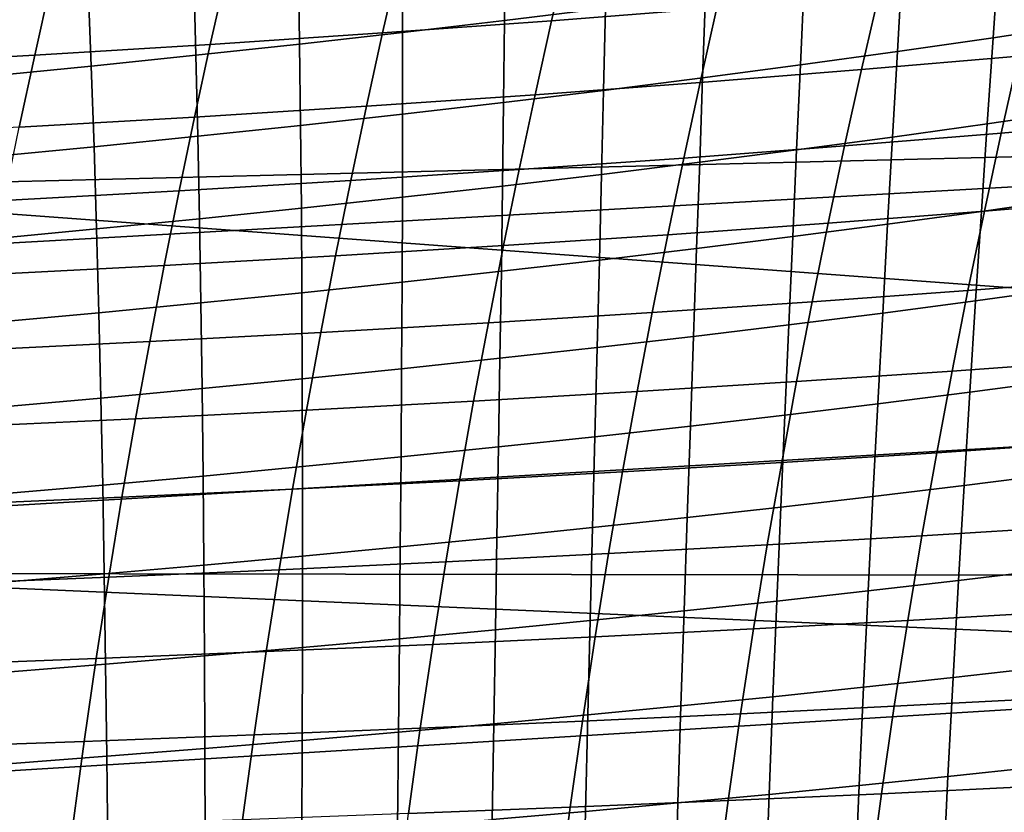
# Model space of a CAD drawing. Header units: metres. Extents: x -248 to 28, y -28 to 28.
# Tile 333 of 507: x -38.85 to -34.88, y 5.27 to 8.47. Entities that reach past the tile are written whole.
import ezdxf

# ---------------------------------------------------------------- set-up
doc = ezdxf.new("R2010")
doc.units = ezdxf.units.M
doc.layers.add('solid_10_061_053_XXX', color=7, linetype='CONTINUOUS')

msp = doc.modelspace()

# ---------------------------------------------------------------- linework, layer by layer
at = {"layer": 'solid_10_061_053_XXX'}
for points in [[(-40.203876, 7.780003, 162.394531), (-40.117401, 9.316769, 162.67276), (-31.96076, 8.469005, 160.159653), (-31.986578, 7.98365, 160.070953)], [(-32.115856, 8.974751, 165.914154), (-39.496681, 8.582845, 167.919846), (-39.423447, 7.53625, 168.213623), (-32.038383, 7.948869, 166.224869)], [(-36.486351, 8.512733, 107.122383), (-36.479565, 8.837934, 106.986122), (-36.890297, 8.786321, 106.94062), (-36.893135, 8.462578, 107.075676)], [(-35.967495, 8.809361, 60.602192), (-36.037113, 8.512957, 60.361805), (-36.703487, 8.461115, 61.319218), (-36.635601, 8.754756, 61.556259)], [(-36.893135, 8.462578, 107.075676), (-36.890297, 8.786321, 106.94062), (-37.304905, 8.736528, 106.905891), (-37.303848, 8.414152, 107.039818)], [(-34.543941, 8.449872, 107.646851), (-34.516315, 8.790835, 107.509109), (-34.901386, 8.731437, 107.412155), (-34.924824, 8.392512, 107.548431)], [(-37.303848, 8.414152, 107.039818), (-37.304905, 8.736528, 106.905891), (-37.723244, 8.688514, 106.882217), (-37.718346, 8.367415, 107.015091)], [(-36.635601, 8.754756, 61.556259), (-36.703487, 8.461115, 61.319218), (-37.384117, 8.412206, 62.258827), (-37.317749, 8.703281, 62.49258)], [(-34.924824, 8.392512, 107.548431), (-34.901386, 8.731437, 107.412155), (-35.291023, 8.673968, 107.324806), (-35.310349, 8.33698, 107.459671)], [(-37.718346, 8.367415, 107.015091), (-37.723244, 8.688514, 106.882217), (-38.145172, 8.642237, 106.869873), (-38.136475, 8.32233, 107.001778)], [(-37.317749, 8.703281, 62.49258), (-37.384117, 8.412206, 62.258827), (-38.078346, 8.366198, 63.180241), (-38.01329, 8.654902, 63.410774)], [(-38.01329, 8.654902, 63.410774), (-38.078346, 8.366198, 63.180241), (-38.785488, 8.323051, 64.083199), (-38.721542, 8.609573, 64.310577)], [(-35.310349, 8.33698, 107.459671), (-35.291023, 8.673968, 107.324806), (-35.685146, 8.618388, 107.247231), (-35.700436, 8.283233, 107.380737)], [(-38.721542, 8.609573, 64.310577), (-38.785488, 8.323051, 64.083199), (-39.50486, 8.282729, 64.967468), (-39.441826, 8.56725, 65.191765)], [(-38.136475, 8.32233, 107.001778), (-38.145172, 8.642237, 106.869873), (-38.570526, 8.597655, 106.869133), (-38.558071, 8.278854, 107.000168)], [(-35.700436, 8.283233, 107.380737), (-35.685146, 8.618388, 107.247231), (-36.083637, 8.564656, 107.179657), (-36.094959, 8.231235, 107.311882)], [(-34.749729, 8.625553, 58.395302), (-34.821632, 8.319138, 58.155628), (-35.455444, 8.264493, 59.150532), (-35.385643, 8.567759, 59.387024)], [(-38.558071, 8.278854, 107.000168), (-38.570526, 8.597655, 106.869133), (-38.998981, 8.554735, 106.880325), (-38.982803, 8.236959, 107.010574)], [(-36.094959, 8.231235, 107.311882), (-36.083637, 8.564656, 107.179657), (-36.486351, 8.512733, 107.122383), (-36.493767, 8.180948, 107.25338)], [(-35.385643, 8.567759, 59.387024), (-35.455444, 8.264493, 59.150532), (-36.105022, 8.21263, 60.12846), (-36.037113, 8.512957, 60.361805)], [(-36.493767, 8.180948, 107.25338), (-36.486351, 8.512733, 107.122383), (-36.893135, 8.462578, 107.075676), (-36.896706, 8.132336, 107.205513)], [(-36.037113, 8.512957, 60.361805), (-36.105022, 8.21263, 60.12846), (-36.769718, 8.163525, 61.088985), (-36.703487, 8.461115, 61.319218)], [(-36.703487, 8.461115, 61.319218), (-36.769718, 8.163525, 61.088985), (-37.448875, 8.117153, 62.031662), (-37.384117, 8.412206, 62.258827)], [(-36.896706, 8.132336, 107.205513), (-36.893135, 8.462578, 107.075676), (-37.303848, 8.414152, 107.039818), (-37.303627, 8.08536, 107.168579)], [(-34.571568, 8.101723, 107.779022), (-34.543941, 8.449872, 107.646851), (-34.924824, 8.392512, 107.548431), (-34.948383, 8.046496, 107.679199)], [(-37.384117, 8.412206, 62.258827), (-37.448875, 8.117153, 62.031662), (-38.141834, 8.073488, 62.956093), (-38.078346, 8.366198, 63.180241)], [(-37.303627, 8.08536, 107.168579), (-37.303848, 8.414152, 107.039818), (-37.718346, 8.367415, 107.015091), (-37.714375, 8.039983, 107.142853)], [(-34.948383, 8.046496, 107.679199), (-34.924824, 8.392512, 107.548431), (-35.310349, 8.33698, 107.459671), (-35.329918, 7.992991, 107.589081)], [(-34.204239, 8.376589, 57.144188), (-34.276505, 8.062718, 56.908997), (-34.891655, 8.008599, 57.923382), (-34.821632, 8.319138, 58.155628)], [(-38.078346, 8.366198, 63.180241), (-38.141834, 8.073488, 62.956093), (-38.847904, 8.032497, 63.862007), (-38.785488, 8.323051, 64.083199)], [(-37.714375, 8.039983, 107.142853), (-37.718346, 8.367415, 107.015091), (-38.136475, 8.32233, 107.001778), (-38.128799, 7.996169, 107.128624)], [(-35.329918, 7.992991, 107.589081), (-35.310349, 8.33698, 107.459671), (-35.700436, 8.283233, 107.380737), (-35.716084, 7.941171, 107.508858)], [(-38.785488, 8.323051, 64.083199), (-38.847904, 8.032497, 63.862007), (-39.566387, 7.994148, 64.749168), (-39.50486, 8.282729, 64.967468)], [(-38.128799, 7.996169, 107.128624), (-38.136475, 8.32233, 107.001778), (-38.558071, 8.278854, 107.000168), (-38.546726, 7.95388, 107.126175)], [(-34.821632, 8.319138, 58.155628), (-34.891655, 8.008599, 57.923382), (-35.523438, 7.957073, 58.921219), (-35.455444, 8.264493, 59.150532)], [(-38.546726, 7.95388, 107.126175), (-38.558071, 8.278854, 107.000168), (-38.982803, 8.236959, 107.010574), (-38.967819, 7.913087, 107.135826)], [(-35.455444, 8.264493, 59.150532), (-35.523438, 7.957073, 58.921219), (-36.171192, 7.908121, 59.902069), (-36.105022, 8.21263, 60.12846)], [(-35.716084, 7.941171, 107.508858), (-35.700436, 8.283233, 107.380737), (-36.094959, 8.231235, 107.311882), (-36.10675, 7.890997, 107.438759)], [(-36.105022, 8.21263, 60.12846), (-36.171192, 7.908121, 59.902069), (-36.83427, 7.861724, 60.865486), (-36.769718, 8.163525, 61.088985)], [(-36.10675, 7.890997, 107.438759), (-36.094959, 8.231235, 107.311882), (-36.493767, 8.180948, 107.25338), (-36.501762, 7.842438, 107.379089)], [(-36.501762, 7.842438, 107.379089), (-36.493767, 8.180948, 107.25338), (-36.896706, 8.132336, 107.205513), (-36.900963, 7.795457, 107.330132)], [(-36.769718, 8.163525, 61.088985), (-36.83427, 7.861724, 60.865486), (-37.512005, 7.817862, 61.811024), (-37.448875, 8.117153, 62.031662)], [(-36.900963, 7.795457, 107.330132), (-36.896706, 8.132336, 107.205513), (-37.303627, 8.08536, 107.168579), (-37.304192, 7.750019, 107.29216)], [(-37.448875, 8.117153, 62.031662), (-37.512005, 7.817862, 61.811024), (-38.203732, 7.776514, 62.738274), (-38.141834, 8.073488, 62.956093)], [(-34.599113, 7.746218, 107.905594), (-34.571568, 8.101723, 107.779022), (-34.948383, 8.046496, 107.679199), (-34.971989, 7.693224, 107.804428)], [(-38.141834, 8.073488, 62.956093), (-38.203732, 7.776514, 62.738274), (-38.90876, 7.737653, 63.646961), (-38.847904, 8.032497, 63.862007)], [(-37.304192, 7.750019, 107.29216), (-37.303627, 8.08536, 107.168579), (-37.714375, 8.039983, 107.142853), (-37.711296, 7.70609, 107.26548)], [(-34.276505, 8.062718, 56.908997), (-34.346775, 7.744502, 56.681362), (-34.95977, 7.69368, 57.698452), (-34.891655, 8.008599, 57.923382)], [(-37.711296, 7.70609, 107.26548), (-37.714375, 8.039983, 107.142853), (-38.128799, 7.996169, 107.128624), (-38.122112, 7.663635, 107.250374)], [(-34.971989, 7.693224, 107.804428), (-34.948383, 8.046496, 107.679199), (-35.329918, 7.992991, 107.589081), (-35.349651, 7.641845, 107.713013)], [(-40.203876, 7.780003, 162.394531), (-31.986578, 7.98365, 160.070953), (-32.025982, 7.177549, 159.935577)], [(-38.122112, 7.663635, 107.250374), (-38.128799, 7.996169, 107.128624), (-38.546726, 7.95388, 107.126175), (-38.536461, 7.62262, 107.247124)], [(-35.349651, 7.641845, 107.713013), (-35.329918, 7.992991, 107.589081), (-35.716084, 7.941171, 107.508858), (-35.732018, 7.592046, 107.631554)], [(-34.891655, 8.008599, 57.923382), (-34.95977, 7.69368, 57.698452), (-35.589596, 7.645241, 58.698994), (-35.523438, 7.957073, 58.921219)], [(-32.038383, 7.948869, 166.224869), (-39.423447, 7.53625, 168.213623), (-39.359711, 6.479269, 168.469009), (-31.970299, 6.911871, 166.497681)], [(-38.536461, 7.62262, 107.247124), (-38.546726, 7.95388, 107.126175), (-38.967819, 7.913087, 107.135826), (-38.95401, 7.583017, 107.256065)], [(-35.523438, 7.957073, 58.921219), (-35.589596, 7.645241, 58.698994), (-36.235596, 7.599169, 59.682541), (-36.171192, 7.908121, 59.902069)], [(-35.732018, 7.592046, 107.631554), (-35.716084, 7.941171, 107.508858), (-36.10675, 7.890997, 107.438759), (-36.11895, 7.543795, 107.56028)], [(-36.171192, 7.908121, 59.902069), (-36.235596, 7.599169, 59.682541), (-36.897106, 7.55545, 60.648643), (-36.83427, 7.861724, 60.865486)], [(-36.83427, 7.861724, 60.865486), (-36.897106, 7.55545, 60.648643), (-37.573467, 7.514071, 61.596844), (-37.512005, 7.817862, 61.811024)], [(-36.11895, 7.543795, 107.56028), (-36.10675, 7.890997, 107.438759), (-36.501762, 7.842438, 107.379089), (-36.510284, 7.497058, 107.499489)], [(-37.512005, 7.817862, 61.811024), (-37.573467, 7.514071, 61.596844), (-38.264008, 7.475014, 62.526726), (-38.203732, 7.776514, 62.738274)], [(-36.510284, 7.497058, 107.499489), (-36.501762, 7.842438, 107.379089), (-36.900963, 7.795457, 107.330132), (-36.905857, 7.451804, 107.449478)], [(-40.203876, 7.780003, 162.394531), (-32.025982, 7.177549, 159.935577), (-32.067085, 6.223006, 159.794357), (-40.269119, 6.234766, 162.164902)], [(-38.203732, 7.776514, 62.738274), (-38.264008, 7.475014, 62.526726), (-38.968029, 7.438259, 63.438007), (-38.90876, 7.737653, 63.646961)], [(-36.905857, 7.451804, 107.449478), (-36.900963, 7.795457, 107.330132), (-37.304192, 7.750019, 107.29216), (-37.305504, 7.408, 107.41053)], [(-37.305504, 7.408, 107.41053), (-37.304192, 7.750019, 107.29216), (-37.711296, 7.70609, 107.26548), (-37.709068, 7.365613, 107.382935)], [(-34.346775, 7.744502, 56.681362), (-34.415012, 7.421688, 56.461182), (-35.02594, 7.374125, 57.480743), (-34.95977, 7.69368, 57.698452)], [(-34.626446, 7.383239, 108.026512), (-34.599113, 7.746218, 107.905594), (-34.971989, 7.693224, 107.804428), (-34.995514, 7.332576, 107.924057)], [(-37.709068, 7.365613, 107.382935), (-37.711296, 7.70609, 107.26548), (-38.122112, 7.663635, 107.250374), (-38.116379, 7.32461, 107.366989)], [(-38.116379, 7.32461, 107.366989), (-38.122112, 7.663635, 107.250374), (-38.536461, 7.62262, 107.247124), (-38.527256, 7.284962, 107.362976)], [(-34.95977, 7.69368, 57.698452), (-35.02594, 7.374125, 57.480743), (-35.653889, 7.328737, 58.483772), (-35.589596, 7.645241, 58.698994)], [(-34.995514, 7.332576, 107.924057), (-34.971989, 7.693224, 107.804428), (-35.349651, 7.641845, 107.713013), (-35.369446, 7.283422, 107.831406)], [(-38.527256, 7.284962, 107.362976), (-38.536461, 7.62262, 107.247124), (-38.95401, 7.583017, 107.256065), (-38.941353, 7.246641, 107.371239)], [(-35.589596, 7.645241, 58.698994), (-35.653889, 7.328737, 58.483772), (-36.298195, 7.285513, 59.469807), (-36.235596, 7.599169, 59.682541)], [(-35.369446, 7.283422, 107.831406), (-35.349651, 7.641845, 107.713013), (-35.732018, 7.592046, 107.631554), (-35.748142, 7.235744, 107.748764)], [(-36.235596, 7.599169, 59.682541), (-36.298195, 7.285513, 59.469807), (-36.958199, 7.244444, 60.438389), (-36.897106, 7.55545, 60.648643)], [(-35.748142, 7.235744, 107.748764), (-35.732018, 7.592046, 107.631554), (-36.11895, 7.543795, 107.56028), (-36.131462, 7.189512, 107.676361)], [(-36.897106, 7.55545, 60.648643), (-36.958199, 7.244444, 60.438389), (-37.633232, 7.205521, 61.389065), (-37.573467, 7.514071, 61.596844)], [(-36.131462, 7.189512, 107.676361), (-36.11895, 7.543795, 107.56028), (-36.510284, 7.497058, 107.499489), (-36.519241, 7.144696, 107.61451)], [(-37.573467, 7.514071, 61.596844), (-37.633232, 7.205521, 61.389065), (-38.322624, 7.168733, 62.321404), (-38.264008, 7.475014, 62.526726)], [(-38.264008, 7.475014, 62.526726), (-38.322624, 7.168733, 62.321404), (-39.025669, 7.134061, 63.235119), (-38.968029, 7.438259, 63.438007)], [(-36.519241, 7.144696, 107.61451), (-36.510284, 7.497058, 107.499489), (-36.905857, 7.451804, 107.449478), (-36.911308, 7.101266, 107.563492)], [(-36.911308, 7.101266, 107.563492), (-36.905857, 7.451804, 107.449478), (-37.305504, 7.408, 107.41053), (-37.307495, 7.059192, 107.523613)], [(-34.415012, 7.421688, 56.461182), (-34.481102, 7.094041, 56.248463), (-35.09005, 7.049697, 57.270275), (-35.02594, 7.374125, 57.480743)], [(-37.307495, 7.059192, 107.523613), (-37.305504, 7.408, 107.41053), (-37.709068, 7.365613, 107.382935), (-37.707634, 7.018443, 107.495148)], [(-34.653393, 7.012716, 108.141663), (-34.626446, 7.383239, 108.026512), (-34.995514, 7.332576, 107.924057), (-35.018806, 6.96448, 108.037979)], [(-37.707634, 7.018443, 107.495148), (-37.709068, 7.365613, 107.382935), (-38.116379, 7.32461, 107.366989), (-38.111553, 6.978991, 107.478401)], [(-35.02594, 7.374125, 57.480743), (-35.09005, 7.049697, 57.270275), (-35.716194, 7.007324, 58.275574), (-35.653889, 7.328737, 58.483772)], [(-38.111553, 6.978991, 107.478401), (-38.116379, 7.32461, 107.366989), (-38.527256, 7.284962, 107.362976), (-38.519062, 6.940804, 107.473671)], [(-35.653889, 7.328737, 58.483772), (-35.716194, 7.007324, 58.275574), (-36.358875, 6.966916, 59.263893), (-36.298195, 7.285513, 59.469807)], [(-35.018806, 6.96448, 108.037979), (-34.995514, 7.332576, 107.924057), (-35.369446, 7.283422, 107.831406), (-35.389145, 6.917646, 107.944153)], [(-38.519062, 6.940804, 107.473671), (-38.527256, 7.284962, 107.362976), (-38.941353, 7.246641, 107.371239), (-38.929813, 6.903862, 107.481277)], [(-36.298195, 7.285513, 59.469807), (-36.358875, 6.966916, 59.263893), (-37.017429, 6.928468, 60.234772), (-36.958199, 7.244444, 60.438389)], [(-35.389145, 6.917646, 107.944153), (-35.369446, 7.283422, 107.831406), (-35.748142, 7.235744, 107.748764), (-35.764317, 6.872185, 107.860374)], [(-36.958199, 7.244444, 60.438389), (-37.017429, 6.928468, 60.234772), (-37.691185, 6.891975, 61.18774), (-37.633232, 7.205521, 61.389065)], [(-35.764317, 6.872185, 107.860374), (-35.748142, 7.235744, 107.748764), (-36.131462, 7.189512, 107.676361), (-36.144169, 6.828068, 107.786911)], [(-37.633232, 7.205521, 61.389065), (-37.691185, 6.891975, 61.18774), (-38.379471, 6.857431, 62.122364), (-38.322624, 7.168733, 62.321404)], [(-36.144169, 6.828068, 107.786911), (-36.131462, 7.189512, 107.676361), (-36.519241, 7.144696, 107.61451), (-36.528526, 6.785268, 107.724045)], [(-38.322624, 7.168733, 62.321404), (-38.379471, 6.857431, 62.122364), (-39.081581, 6.824823, 63.038353), (-39.025669, 7.134061, 63.235119)], [(-36.528526, 6.785268, 107.724045), (-36.519241, 7.144696, 107.61451), (-36.911308, 7.101266, 107.563492), (-36.917221, 6.743758, 107.672073)], [(-36.917221, 6.743758, 107.672073), (-36.911308, 7.101266, 107.563492), (-37.307495, 7.059192, 107.523613), (-37.310074, 6.703509, 107.631302)], [(-34.481102, 7.094041, 56.248463), (-34.544888, 6.761337, 56.043274), (-35.151939, 6.72017, 57.067116), (-35.09005, 7.049697, 57.270275)], [(-37.310074, 6.703509, 107.631302), (-37.307495, 7.059192, 107.523613), (-37.707634, 7.018443, 107.495148), (-37.706909, 6.664495, 107.602013)], [(-35.09005, 7.049697, 57.270275), (-35.151939, 6.72017, 57.067116), (-35.776356, 6.680773, 58.074482), (-35.716194, 7.007324, 58.275574)], [(-37.706909, 6.664495, 107.602013), (-37.707634, 7.018443, 107.495148), (-38.111553, 6.978991, 107.478401), (-38.107559, 6.626687, 107.584511)], [(-35.716194, 7.007324, 58.275574), (-35.776356, 6.680773, 58.074482), (-36.41748, 6.643147, 59.064896), (-36.358875, 6.966916, 59.263893)], [(-34.679787, 6.634583, 108.250938), (-34.653393, 7.012716, 108.141663), (-35.018806, 6.96448, 108.037979), (-35.041706, 6.588865, 108.146088)], [(-38.107559, 6.626687, 107.584511), (-38.111553, 6.978991, 107.478401), (-38.519062, 6.940804, 107.473671), (-38.511818, 6.590059, 107.579094)], [(-36.358875, 6.966916, 59.263893), (-36.41748, 6.643147, 59.064896), (-37.074642, 6.607291, 60.037884), (-37.017429, 6.928468, 60.234772)], [(-35.041706, 6.588865, 108.146088), (-35.018806, 6.96448, 108.037979), (-35.389145, 6.917646, 107.944153), (-35.408611, 6.544444, 108.05114)], [(-31.970299, 6.911871, 166.497681), (-39.359711, 6.479269, 168.469009), (-39.305565, 5.413336, 168.68576), (-31.911707, 5.865194, 166.732239)], [(-38.511818, 6.590059, 107.579094), (-38.519062, 6.940804, 107.473671), (-38.929813, 6.903862, 107.481277), (-38.919342, 6.55459, 107.58609)], [(-37.017429, 6.928468, 60.234772), (-37.074642, 6.607291, 60.037884), (-37.747173, 6.573204, 60.992973), (-37.691185, 6.891975, 61.18774)], [(-35.408611, 6.544444, 108.05114), (-35.389145, 6.917646, 107.944153), (-35.764317, 6.872185, 107.860374), (-35.780407, 6.501291, 107.966293)], [(-37.691185, 6.891975, 61.18774), (-37.747173, 6.573204, 60.992973), (-38.434399, 6.540884, 61.929722), (-38.379471, 6.857431, 62.122364)], [(-35.780407, 6.501291, 107.966293), (-35.764317, 6.872185, 107.860374), (-36.144169, 6.828068, 107.786911), (-36.156937, 6.459383, 107.891808)], [(-38.379471, 6.857431, 62.122364), (-38.434399, 6.540884, 61.929722), (-39.135609, 6.510322, 62.847828), (-39.081581, 6.824823, 63.038353)], [(-36.156937, 6.459383, 107.891808), (-36.144169, 6.828068, 107.786911), (-36.528526, 6.785268, 107.724045), (-36.538025, 6.418692, 107.82798)], [(-36.538025, 6.418692, 107.82798), (-36.528526, 6.785268, 107.724045), (-36.917221, 6.743758, 107.672073), (-36.923489, 6.379194, 107.775108)], [(-36.923489, 6.379194, 107.775108), (-36.917221, 6.743758, 107.672073), (-37.310074, 6.703509, 107.631302), (-37.313148, 6.340865, 107.73349)], [(-34.544888, 6.761337, 56.043274), (-34.606209, 6.423352, 55.845673), (-35.211449, 6.385315, 56.871346), (-35.151939, 6.72017, 57.067116)], [(-35.151939, 6.72017, 57.067116), (-35.211449, 6.385315, 56.871346), (-35.834217, 6.348856, 57.880581), (-35.776356, 6.680773, 58.074482)], [(-37.706821, 6.303678, 107.703423), (-37.706909, 6.664495, 107.602013), (-38.107559, 6.626687, 107.584511), (-38.104328, 6.267609, 107.685211)], [(-37.313148, 6.340865, 107.73349), (-37.310074, 6.703509, 107.631302), (-37.706909, 6.664495, 107.602013), (-37.706821, 6.303678, 107.703423)], [(-35.776356, 6.680773, 58.074482), (-35.834217, 6.348856, 57.880581), (-36.473854, 6.313979, 58.872898), (-36.41748, 6.643147, 59.064896)], [(-38.104328, 6.267609, 107.685211), (-38.107559, 6.626687, 107.584511), (-38.511818, 6.590059, 107.579094), (-38.505466, 6.232634, 107.679146)], [(-36.41748, 6.643147, 59.064896), (-36.473854, 6.313979, 58.872898), (-37.129684, 6.280685, 59.84782), (-37.074642, 6.607291, 60.037884)], [(-34.705456, 6.248773, 108.354233), (-34.679787, 6.634583, 108.250938), (-35.041706, 6.588865, 108.146088), (-35.064049, 6.205661, 108.248268)], [(-38.505466, 6.232634, 107.679146), (-38.511818, 6.590059, 107.579094), (-38.919342, 6.55459, 107.58609), (-38.909882, 6.198734, 107.685562)], [(-37.074642, 6.607291, 60.037884), (-37.129684, 6.280685, 59.84782), (-37.801041, 6.24898, 60.804867), (-37.747173, 6.573204, 60.992973)], [(-35.064049, 6.205661, 108.248268), (-35.041706, 6.588865, 108.146088), (-35.408611, 6.544444, 108.05114), (-35.427692, 6.16374, 108.152252)], [(-37.747173, 6.573204, 60.992973), (-37.801041, 6.24898, 60.804867), (-38.487255, 6.218863, 61.743584), (-38.434399, 6.540884, 61.929722)], [(-38.434399, 6.540884, 61.929722), (-38.487255, 6.218863, 61.743584), (-39.187603, 6.190333, 62.66367), (-39.135609, 6.510322, 62.847828)], [(-35.427692, 6.16374, 108.152252), (-35.408611, 6.544444, 108.05114), (-35.780407, 6.501291, 107.966293), (-35.796276, 6.122986, 108.066391)], [(-35.796276, 6.122986, 108.066391), (-35.780407, 6.501291, 107.966293), (-36.156937, 6.459383, 107.891808), (-36.169651, 6.083375, 107.990944)], [(-36.169651, 6.083375, 107.990944), (-36.156937, 6.459383, 107.891808), (-36.538025, 6.418692, 107.82798), (-36.547623, 6.044885, 107.926208)], [(-36.547623, 6.044885, 107.926208), (-36.538025, 6.418692, 107.82798), (-36.923489, 6.379194, 107.775108), (-36.930012, 6.007492, 107.872482)], [(-34.606209, 6.423352, 55.845673), (-34.664902, 6.079862, 55.655735), (-35.268421, 6.044908, 56.683037), (-35.211449, 6.385315, 56.871346)], [(-36.930012, 6.007492, 107.872482), (-36.923489, 6.379194, 107.775108), (-37.313148, 6.340865, 107.73349), (-37.316624, 5.971173, 107.83007)], [(-35.834217, 6.348856, 57.880581), (-35.889622, 6.011346, 57.693954), (-36.527836, 5.979182, 58.688), (-36.473854, 6.313979, 58.872898)], [(-35.211449, 6.385315, 56.871346), (-35.268421, 6.044908, 56.683037), (-35.889622, 6.011346, 57.693954), (-35.834217, 6.348856, 57.880581)], [(-37.316624, 5.971173, 107.83007), (-37.313148, 6.340865, 107.73349), (-37.706821, 6.303678, 107.703423), (-37.707279, 5.935907, 107.799271)], [(-36.473854, 6.313979, 58.872898), (-36.527836, 5.979182, 58.688), (-37.1824, 5.948422, 59.664684), (-37.129684, 6.280685, 59.84782)], [(-37.707279, 5.935907, 107.799271), (-37.706821, 6.303678, 107.703423), (-38.104328, 6.267609, 107.685211), (-38.101788, 5.901671, 107.780388)], [(-37.129684, 6.280685, 59.84782), (-37.1824, 5.948422, 59.664684), (-37.852642, 5.919075, 60.623528), (-37.801041, 6.24898, 60.804867)], [(-40.269119, 6.234766, 162.164902), (-32.080406, 5.879716, 159.748596), (-32.123997, 4.57665, 159.598862), (-40.320351, 4.682454, 161.986069)], [(-40.269119, 6.234766, 162.164902), (-32.067085, 6.223006, 159.794357), (-32.080406, 5.879716, 159.748596)], [(-38.499943, 5.868442, 107.773712), (-38.505466, 6.232634, 107.679146), (-38.909882, 6.198734, 107.685562), (-38.901386, 5.836204, 107.779587)], [(-37.801041, 6.24898, 60.804867), (-37.852642, 5.919075, 60.623528), (-38.537888, 5.891144, 61.564064), (-38.487255, 6.218863, 61.743584)], [(-38.101788, 5.901671, 107.780388), (-38.104328, 6.267609, 107.685211), (-38.505466, 6.232634, 107.679146), (-38.499943, 5.868442, 107.773712)], [(-34.730225, 5.855218, 108.451431), (-34.705456, 6.248773, 108.354233), (-35.064049, 6.205661, 108.248268), (-35.085678, 5.814796, 108.344414)], [(-38.487255, 6.218863, 61.743584), (-38.537888, 5.891144, 61.564064), (-39.237423, 5.864631, 62.485989), (-39.187603, 6.190333, 62.66367)], [(-35.085678, 5.814796, 108.344414), (-35.064049, 6.205661, 108.248268), (-35.427692, 6.16374, 108.152252), (-35.446236, 5.775462, 108.247391)], [(-35.446236, 5.775462, 108.247391), (-35.427692, 6.16374, 108.152252), (-35.796276, 6.122986, 108.066391), (-35.81179, 5.737192, 108.160568)], [(-35.81179, 5.737192, 108.160568), (-35.796276, 6.122986, 108.066391), (-36.169651, 6.083375, 107.990944), (-36.182178, 5.699966, 108.084213)], [(-36.182178, 5.699966, 108.084213), (-36.169651, 6.083375, 107.990944), (-36.547623, 6.044885, 107.926208), (-36.557205, 5.663764, 108.018623)], [(-34.664902, 6.079862, 55.655735), (-34.72081, 5.730641, 55.473522), (-35.322697, 5.698721, 56.502262), (-35.268421, 6.044908, 56.683037)], [(-36.557205, 5.663764, 108.018623), (-36.547623, 6.044885, 107.926208), (-36.930012, 6.007492, 107.872482), (-36.936684, 5.628565, 107.964096)], [(-35.268421, 6.044908, 56.683037), (-35.322697, 5.698721, 56.502262), (-35.942406, 5.668014, 57.514679), (-35.889622, 6.011346, 57.693954)], [(-36.936684, 5.628565, 107.964096), (-36.930012, 6.007492, 107.872482), (-37.316624, 5.971173, 107.83007), (-37.320415, 5.594348, 107.920937)], [(-35.889622, 6.011346, 57.693954), (-35.942406, 5.668014, 57.514679), (-36.579273, 5.638527, 58.510281), (-36.527836, 5.979182, 58.688)], [(-37.320415, 5.594348, 107.920937), (-37.316624, 5.971173, 107.83007), (-37.707279, 5.935907, 107.799271), (-37.70821, 5.561094, 107.88945)], [(-36.527836, 5.979182, 58.688), (-36.579273, 5.638527, 58.510281), (-37.232632, 5.610273, 59.488571), (-37.1824, 5.948422, 59.664684)], [(-37.852642, 5.919075, 60.623528), (-37.901817, 5.583261, 60.449059), (-38.586151, 5.5575, 61.391277), (-38.537888, 5.891144, 61.564064)], [(-37.70821, 5.561094, 107.88945), (-37.707279, 5.935907, 107.799271), (-38.101788, 5.901671, 107.780388), (-38.099873, 5.528782, 107.869934)], [(-37.1824, 5.948422, 59.664684), (-37.232632, 5.610273, 59.488571), (-37.901817, 5.583261, 60.449059), (-37.852642, 5.919075, 60.623528)], [(-38.537888, 5.891144, 61.564064), (-38.586151, 5.5575, 61.391277), (-39.284916, 5.532993, 62.314903), (-39.237423, 5.864631, 62.485989)], [(-38.099873, 5.528782, 107.869934), (-38.101788, 5.901671, 107.780388), (-38.499943, 5.868442, 107.773712), (-38.49519, 5.497392, 107.862694)], [(-31.911707, 5.865194, 166.732239), (-39.305565, 5.413336, 168.68576), (-39.261074, 4.339881, 168.863663), (-31.86268, 4.810266, 166.928314)], [(-38.49519, 5.497392, 107.862694), (-38.499943, 5.868442, 107.773712), (-38.901386, 5.836204, 107.779587), (-38.893806, 5.46691, 107.868065)], [(-34.753922, 5.453852, 108.542419), (-34.730225, 5.855218, 108.451431), (-35.085678, 5.814796, 108.344414), (-35.106434, 5.416201, 108.43441)], [(-35.106434, 5.416201, 108.43441), (-35.085678, 5.814796, 108.344414), (-35.446236, 5.775462, 108.247391), (-35.4641, 5.379534, 108.336441)], [(-35.4641, 5.379534, 108.336441), (-35.446236, 5.775462, 108.247391), (-35.81179, 5.737192, 108.160568), (-35.826809, 5.343832, 108.248711)], [(-35.826809, 5.343832, 108.248711), (-35.81179, 5.737192, 108.160568), (-36.182178, 5.699966, 108.084213), (-36.194397, 5.309076, 108.171501)], [(-34.72081, 5.730641, 55.473522), (-34.773773, 5.375466, 55.299103), (-35.374119, 5.346528, 56.329102), (-35.322697, 5.698721, 56.502262)], [(-36.194397, 5.309076, 108.171501), (-36.182178, 5.699966, 108.084213), (-36.557205, 5.663764, 108.018623), (-36.566662, 5.275249, 108.10511)], [(-35.322697, 5.698721, 56.502262), (-35.374119, 5.346528, 56.329102), (-35.992416, 5.318631, 57.342846), (-35.942406, 5.668014, 57.514679)], [(-36.579273, 5.638527, 58.510281), (-36.62801, 5.291787, 58.339836), (-37.280231, 5.266009, 59.319576), (-37.232632, 5.610273, 59.488571)], [(-36.566662, 5.275249, 108.10511), (-36.557205, 5.663764, 108.018623), (-36.936684, 5.628565, 107.964096), (-36.943405, 5.242331, 108.049828)], [(-35.942406, 5.668014, 57.514679), (-35.992416, 5.318631, 57.342846), (-36.62801, 5.291787, 58.339836), (-36.579273, 5.638527, 58.510281)], [(-37.232632, 5.610273, 59.488571), (-37.280231, 5.266009, 59.319576), (-37.948414, 5.241311, 60.281563), (-37.901817, 5.583261, 60.449059)], [(-37.324425, 5.210304, 108.005981), (-37.320415, 5.594348, 107.920937), (-37.70821, 5.561094, 107.88945), (-37.709526, 5.179152, 107.973854)], [(-36.943405, 5.242331, 108.049828), (-36.936684, 5.628565, 107.964096), (-37.320415, 5.594348, 107.920937), (-37.324425, 5.210304, 108.005981)], [(-38.586151, 5.5575, 61.391277), (-38.631889, 5.217703, 61.225327), (-39.329933, 5.195194, 62.150536), (-39.284916, 5.532993, 62.314903)], [(-37.901817, 5.583261, 60.449059), (-37.948414, 5.241311, 60.281563), (-38.631889, 5.217703, 61.225327), (-38.586151, 5.5575, 61.391277)], [(-37.709526, 5.179152, 107.973854), (-37.70821, 5.561094, 107.88945), (-38.099873, 5.528782, 107.869934), (-38.098507, 5.148854, 107.953751)], [(-38.098507, 5.148854, 107.953751), (-38.099873, 5.528782, 107.869934), (-38.49519, 5.497392, 107.862694), (-38.49115, 5.119395, 107.945984)], [(-38.49115, 5.119395, 107.945984), (-38.49519, 5.497392, 107.862694), (-38.893806, 5.46691, 107.868065), (-38.887089, 5.090762, 107.95089)], [(-34.776379, 5.044609, 108.627106), (-34.753922, 5.453852, 108.542419), (-35.106434, 5.416201, 108.43441), (-35.126152, 5.009804, 108.51815)], [(-35.126152, 5.009804, 108.51815), (-35.106434, 5.416201, 108.43441), (-35.4641, 5.379534, 108.336441), (-35.481133, 4.975883, 108.419289)], [(-35.481133, 4.975883, 108.419289), (-35.4641, 5.379534, 108.336441), (-35.826809, 5.343832, 108.248711), (-35.841202, 4.942829, 108.330711)], [(-34.773773, 5.375466, 55.299103), (-34.823635, 5.014112, 55.132545), (-35.422523, 4.988102, 56.16362), (-35.374119, 5.346528, 56.329102)], [(-35.992416, 5.318631, 57.342846), (-36.039497, 4.96297, 57.178528), (-36.673885, 4.938732, 58.176758), (-36.62801, 5.291787, 58.339836)], [(-35.841202, 4.942829, 108.330711), (-35.826809, 5.343832, 108.248711), (-36.194397, 5.309076, 108.171501), (-36.206184, 4.910625, 108.252701)], [(-35.374119, 5.346528, 56.329102), (-35.422523, 4.988102, 56.16362), (-36.039497, 4.96297, 57.178528), (-35.992416, 5.318631, 57.342846)], [(-36.62801, 5.291787, 58.339836), (-36.673885, 4.938732, 58.176758), (-37.325039, 4.915402, 59.157803), (-37.280231, 5.266009, 59.319576)], [(-36.206184, 4.910625, 108.252701), (-36.194397, 5.309076, 108.171501), (-36.566662, 5.275249, 108.10511), (-36.575878, 4.879255, 108.185562)], [(-36.575878, 4.879255, 108.185562), (-36.566662, 5.275249, 108.10511), (-36.943405, 5.242331, 108.049828), (-36.950073, 4.848704, 108.129585)]]:
    msp.add_3dface(points, dxfattribs=at)

doc.saveas('drawing.dxf')
